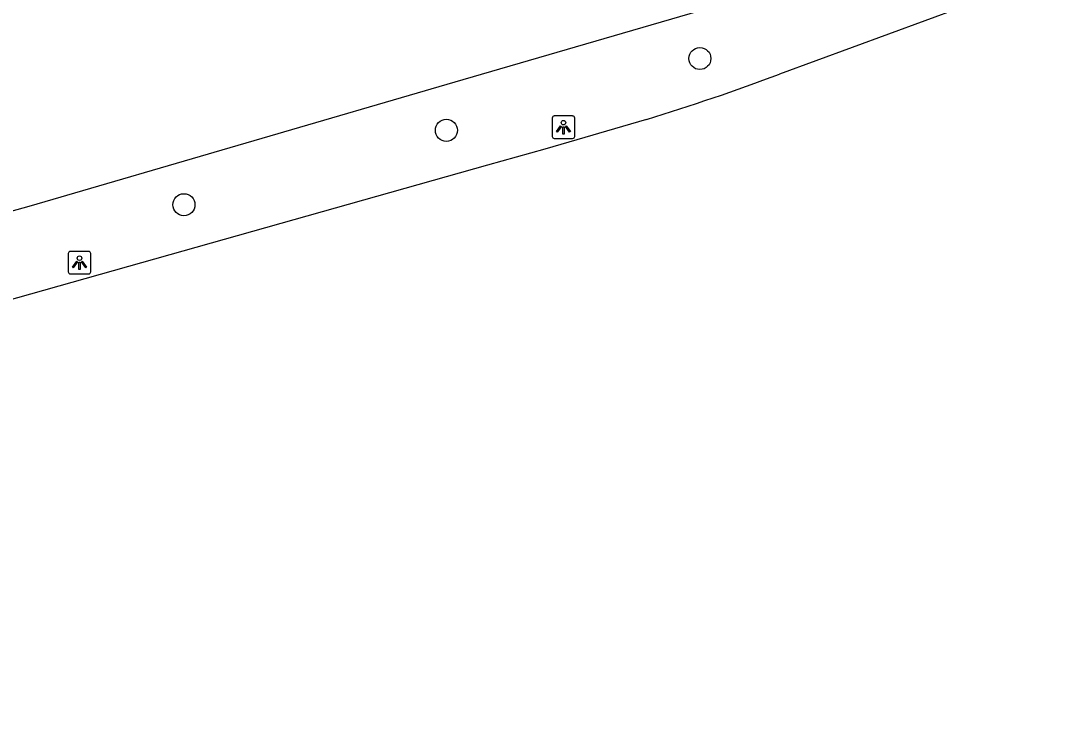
# Model space of a CAD drawing. Extents: x 159628 to 160723, y 388176 to 389416.
# Drawn here: x 159926.3 to 159972.78, y 388227.95 to 388258.62 of the extents above; entities that cross this region are included whole.
import ezdxf

# ---------------------------------------------------------------- set-up
doc = ezdxf.new("R2010")
doc.units = 0
for name, color, linetype in [('IMGEO_Boom', 7, 'Continuous'), ('IMGEO_Groenvoorziening', 7, 'Continuous'), ('IMGEO_Lichtpunt', 7, 'Continuous'), ('IMGEO_Rijbaan_regionaal_gesloten', 7, 'Continuous')]:
    doc.layers.add(name, color=color, linetype=linetype)

msp = doc.modelspace()

# ---------------------------------------------------------------- linework, layer by layer
at = {"layer": 'IMGEO_Boom'}
for centre in [(159956.381, 388256.959), (159945.151, 388253.776), (159933.517, 388250.478)]:
    msp.add_circle(centre, 0.489, dxfattribs=at)
at = {"layer": 'IMGEO_Groenvoorziening'}
msp.add_lwpolyline([(159962.179, 388260.771), (159945.882, 388256.016), (159926.651, 388250.405), (159925.196, 388250), (159916.577, 388248.216)], dxfattribs=at)
at = {"layer": 'IMGEO_Lichtpunt'}
for p, q in [((159950.74, 388254.411), (159949.932, 388254.411)), ((159950.74, 388254.411), (159949.932, 388254.411)), ((159949.838, 388254.316), (159949.838, 388253.509)), ((159949.838, 388254.316), (159949.838, 388253.509)), ((159950.834, 388253.509), (159950.834, 388254.316)), ((159950.834, 388253.509), (159950.834, 388254.316)), ((159949.932, 388253.415), (159950.74, 388253.415)), ((159949.932, 388253.415), (159950.74, 388253.415)), ((159929.295, 388248.409), (159928.487, 388248.409)), ((159929.295, 388248.409), (159928.487, 388248.409)), ((159928.393, 388248.314), (159928.393, 388247.507)), ((159928.393, 388248.314), (159928.393, 388247.507)), ((159929.389, 388247.507), (159929.389, 388248.314)), ((159929.389, 388247.507), (159929.389, 388248.314)), ((159928.487, 388247.413), (159929.295, 388247.413)), ((159928.487, 388247.413), (159929.295, 388247.413))]:
    msp.add_line(p, q, dxfattribs=at)
for points in [[(159950.212, 388253.98), (159950.251, 388253.952), (159950.063, 388253.69), (159950.025, 388253.717), (159950.212, 388253.98)], [(159950.424, 388253.952), (159950.462, 388253.979), (159950.649, 388253.717), (159950.61, 388253.689), (159950.424, 388253.952)], [(159950.314, 388253.932), (159950.361, 388253.932), (159950.361, 388253.61), (159950.314, 388253.61), (159950.314, 388253.932)], [(159928.767, 388247.978), (159928.806, 388247.95), (159928.618, 388247.688), (159928.58, 388247.715), (159928.767, 388247.978)], [(159928.869, 388247.93), (159928.916, 388247.93), (159928.916, 388247.608), (159928.869, 388247.608), (159928.869, 388247.93)], [(159928.979, 388247.95), (159929.017, 388247.977), (159929.204, 388247.715), (159929.165, 388247.687), (159928.979, 388247.95)]]:
    msp.add_lwpolyline(points, dxfattribs=at)
for centre in [(159950.337, 388254.114), (159928.892, 388248.112)]:
    msp.add_circle(centre, 0.0994, dxfattribs=at)
for centre, start, end in [((159949.932, 388254.316), 90, 180), ((159949.932, 388254.316), 90, 180), ((159950.74, 388254.316), 0, 90), ((159950.74, 388254.316), 0, 90), ((159949.932, 388253.509), 180, 270), ((159949.932, 388253.509), 180, 270), ((159950.74, 388253.509), 270, 0), ((159950.74, 388253.509), 270, 360), ((159928.487, 388248.314), 90, 180), ((159928.487, 388248.314), 90, 180), ((159929.295, 388248.314), 0, 90), ((159929.295, 388248.314), 0, 90), ((159928.487, 388247.507), 180, 270), ((159928.487, 388247.507), 180, 270), ((159929.295, 388247.507), 270, 0), ((159929.295, 388247.507), 270, 360)]:
    msp.add_arc(centre, 0.0946, start, end, dxfattribs=at)
at = {"layer": 'IMGEO_Rijbaan_regionaal_gesloten'}
for points in [[(159972.784, 388261.004), (159959.906, 388256.263)], [(159954.01, 388254.262), (159949.506, 388252.942), (159946.975, 388252.228), (159892.951, 388236.987), (159860.917, 388227.952)]]:
    msp.add_lwpolyline(points, dxfattribs=at)
msp.add_arc((159925.895, 388346.791), 96.706, 286.90154, 290.5911, dxfattribs=at)

doc.saveas('drawing.dxf')
